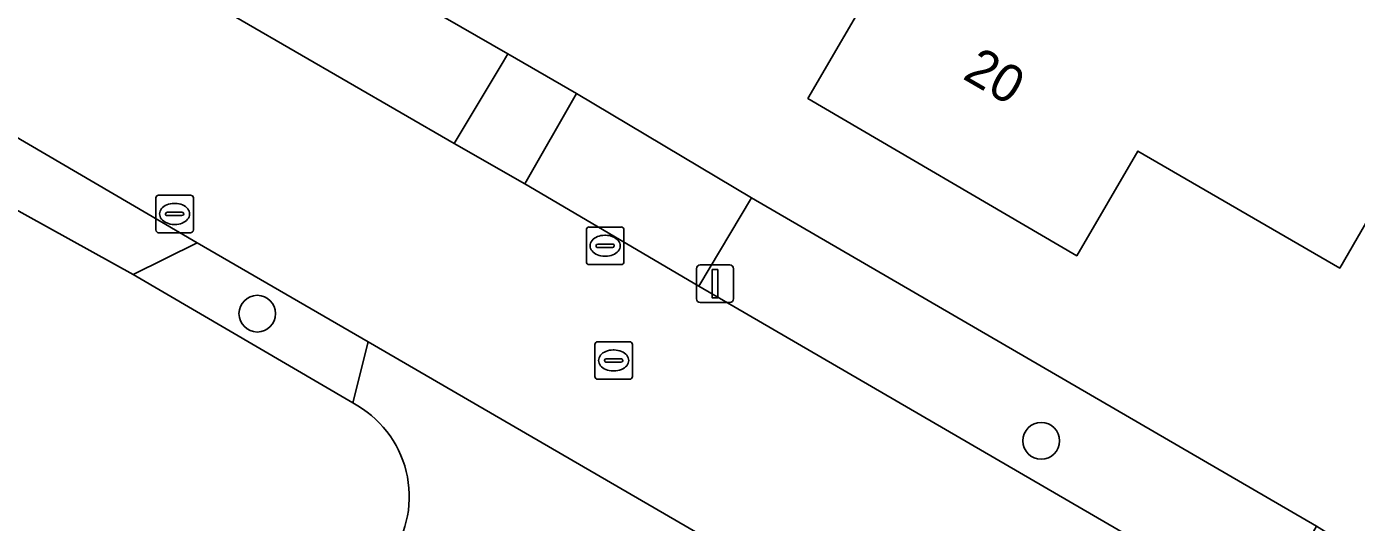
# Model space of a CAD drawing. Extents: x 157320 to 158835, y 386650 to 388491.
# Drawn here: x 158304.39 to 158339.84, y 387190.91 to 387204.11 of the extents above; entities that cross this region are included whole.
import ezdxf

# ---------------------------------------------------------------- set-up
doc = ezdxf.new("R2010")
doc.units = 0
for name, color, linetype in [('IMGEO_Berm_groen', 7, 'Continuous'), ('IMGEO_Boom', 7, 'Continuous'), ('IMGEO_Erf', 7, 'Continuous'), ('IMGEO_Kolk', 7, 'Continuous'), ('IMGEO_Lichtmast', 7, 'Continuous'), ('IMGEO_Pand', 7, 'Continuous'), ('IMGEO_Pand_nummerreeks', 7, 'Continuous'), ('IMGEO_Rijbaan_lokaal_gesloten', 7, 'Continuous'), ('IMGEO_Rijbaan_lokaal_open', 7, 'Continuous'), ('IMGEO_Rioolput', 7, 'Continuous'), ('IMGEO_Voetpad_open', 7, 'Continuous')]:
    doc.layers.add(name, color=color, linetype=linetype)

msp = doc.modelspace()

# ---------------------------------------------------------------- linework, layer by layer
at = {"layer": 'IMGEO_Berm_groen'}
for points in [[(158319.049, 387202.329), (158317.221, 387203.388), (158317.096, 387203.179), (158315.791, 387200.999), (158317.674, 387199.931)], [(158323.719, 387199.557), (158322.315, 387197.205), (158337.433, 387188.422), (158338.774, 387190.807)], [(158308.937, 387198.352), (158307.235, 387197.515), (158313.086, 387194.091), (158313.493, 387195.716)]]:
    msp.add_lwpolyline(points, close=True, dxfattribs=at)
at = {"layer": 'IMGEO_Boom'}
for centre in [(158310.541, 387196.469), (158331.438, 387193.082)]:
    msp.add_circle(centre, 0.489, dxfattribs=at)
at = {"layer": 'IMGEO_Erf'}
msp.add_lwpolyline([(158345.387, 387208.021), (158341.905, 387202.01), (158339.398, 387197.683), (158334.017, 387200.8), (158332.385, 387198.01), (158325.218, 387202.201), (158327.077, 387205.389), (158328.137, 387207.207), (158324.684, 387209.22), (158327.203, 387213.54), (158328.559, 387215.867), (158332.284, 387213.718), (158330.662, 387210.952), (158337.297, 387207.061), (158339.773, 387211.283)], close=True, dxfattribs=at)
for points in [[(158310.414, 387207.304), (158317.221, 387203.388), (158319.049, 387202.329), (158323.719, 387199.557), (158338.774, 387190.807), (158343.795, 387187.676)], [(158313.086, 387194.091), (158307.235, 387197.515), (158302.101, 387200.346)]]:
    msp.add_lwpolyline(points, dxfattribs=at)
msp.add_arc((158311.777, 387191.599), 2.814, 325.1929, 62.2867, dxfattribs=at)
at = {"layer": 'IMGEO_Kolk'}
for p, q in [((158307.835, 387198.699), (158307.835, 387199.551)), ((158307.91, 387199.625), (158308.762, 387199.625)), ((158308.323, 387199.405), (158308.348, 387199.405)), ((158308.836, 387199.551), (158308.836, 387198.699)), ((158308.094, 387199.119), (158308.094, 387199.131)), ((158308.532, 387199.082), (158308.134, 387199.082)), ((158308.137, 387199.168), (158308.535, 387199.168)), ((158308.578, 387199.131), (158308.578, 387199.119)), ((158308.346, 387198.845), (158308.321, 387198.845)), ((158319.313, 387197.851), (158319.313, 387198.703)), ((158319.388, 387198.777), (158320.24, 387198.777)), ((158320.314, 387198.703), (158320.314, 387197.851)), ((158308.762, 387198.625), (158307.91, 387198.625)), ((158319.801, 387198.557), (158319.826, 387198.557)), ((158319.572, 387198.271), (158319.572, 387198.283)), ((158320.01, 387198.234), (158319.612, 387198.234)), ((158319.615, 387198.32), (158320.013, 387198.32)), ((158319.824, 387197.997), (158319.799, 387197.997)), ((158320.056, 387198.283), (158320.056, 387198.271)), ((158320.24, 387197.777), (158319.388, 387197.777))]:
    msp.add_line(p, q, dxfattribs=at)
for points in [[(158307.835, 387198.699), (158307.835, 387199.551)], [(158307.91, 387199.625), (158308.762, 387199.625)], [(158308.836, 387199.551), (158308.836, 387198.699)], [(158319.313, 387197.851), (158319.313, 387198.703)], [(158319.388, 387198.777), (158320.24, 387198.777)], [(158320.314, 387198.703), (158320.314, 387197.851)], [(158308.762, 387198.625), (158307.91, 387198.625)], [(158320.24, 387197.777), (158319.388, 387197.777)]]:
    msp.add_lwpolyline(points, dxfattribs=at)
for centre, radius, start, end in [((158307.912, 387199.549), 0.0765, 91.552, 178.448), ((158307.912, 387199.549), 0.0765, 91.552, 178.448), ((158308.76, 387199.549), 0.0765, 1.552, 88.448), ((158308.76, 387199.549), 0.0765, 1.552, 88.448), ((158308.134, 387199.128), 0.0403, 85.8775, 175.7526), ((158308.131, 387199.118), 0.0366, 178.938, 274.7102), ((158308.535, 387199.125), 0.043, 264.8664, 352.4533), ((158308.539, 387199.13), 0.0386, 1.7309, 96.639), ((158307.912, 387198.701), 0.0765, 181.552, 268.448), ((158307.912, 387198.701), 0.0765, 181.552, 268.448), ((158308.76, 387198.701), 0.0765, 271.552, 358.448), ((158308.76, 387198.701), 0.0765, 271.552, 358.448), ((158319.39, 387198.701), 0.0765, 91.552, 178.448), ((158319.39, 387198.701), 0.0765, 91.552, 178.448), ((158320.238, 387198.701), 0.0765, 1.552, 88.448), ((158320.238, 387198.701), 0.0765, 1.552, 88.448), ((158319.612, 387198.28), 0.0403, 85.8775, 175.7526), ((158319.609, 387198.27), 0.0366, 178.938, 274.7102), ((158320.013, 387198.277), 0.043, 264.8664, 352.4533), ((158320.017, 387198.282), 0.0386, 1.7309, 96.639), ((158319.39, 387197.853), 0.0765, 181.552, 268.448), ((158319.39, 387197.853), 0.0765, 181.552, 268.448), ((158320.238, 387197.853), 0.0765, 271.552, 358.448), ((158320.238, 387197.853), 0.0765, 271.552, 358.448)]:
    msp.add_arc(centre, radius, start, end, dxfattribs=at)
for centre, major_axis, ratio, start_param, end_param in [((158308.322, 387199.125), (-0.387, 0.002), 0.722429, 4.712389, 7.853982), ((158308.347, 387199.125), (-0.39, 0.002), 0.717154, 1.570796, 4.712389), ((158319.8, 387198.277), (-0.387, 0.002), 0.722429, 4.712389, 7.853982), ((158319.825, 387198.277), (-0.39, 0.002), 0.717154, 1.570796, 4.712389)]:
    msp.add_ellipse(centre, major_axis=major_axis, ratio=ratio, start_param=start_param, end_param=end_param, dxfattribs=at)
at = {"layer": 'IMGEO_Lichtmast'}
for p, q in [((158322.246, 387196.866), (158322.246, 387197.666)), ((158322.246, 387197.666), (158322.246, 387196.866)), ((158322.346, 387197.766), (158323.136, 387197.766)), ((158323.136, 387197.766), (158322.346, 387197.766)), ((158323.236, 387197.666), (158323.236, 387196.866)), ((158323.236, 387196.866), (158323.236, 387197.666)), ((158323.136, 387196.766), (158322.346, 387196.766)), ((158322.346, 387196.766), (158323.136, 387196.766))]:
    msp.add_line(p, q, dxfattribs=at)
msp.add_lwpolyline([(158322.666, 387197.641), (158322.816, 387197.641), (158322.816, 387196.891), (158322.666, 387196.891), (158322.666, 387197.641)], dxfattribs=at)
for centre, start, end in [((158322.346, 387197.666), 90, 180), ((158322.346, 387197.666), 90, 180), ((158323.136, 387197.666), 0, 90), ((158323.136, 387197.666), 360, 90), ((158322.346, 387196.866), 180, 270), ((158322.346, 387196.866), 180, 270), ((158323.136, 387196.866), 270, 0), ((158323.136, 387196.866), 270, 0)]:
    msp.add_arc(centre, 0.1, start, end, dxfattribs=at)
at = {"layer": 'IMGEO_Pand'}
msp.add_lwpolyline([(158341.905, 387202.01), (158345.387, 387208.021), (158339.773, 387211.283), (158337.297, 387207.061), (158330.662, 387210.952), (158332.284, 387213.718), (158328.559, 387215.867), (158327.203, 387213.54), (158324.684, 387209.22), (158328.137, 387207.207), (158327.077, 387205.389), (158325.218, 387202.201), (158332.385, 387198.01), (158334.017, 387200.8), (158339.398, 387197.683)], close=True, dxfattribs=at)
at = {"layer": 'IMGEO_Rijbaan_lokaal_gesloten'}
for points in [[(158322.315, 387197.205), (158317.674, 387199.931), (158315.791, 387200.999), (158308.725, 387205.097), (158308.124, 387205.443)], [(158303.972, 387201.262), (158308.937, 387198.352), (158313.493, 387195.716), (158326.862, 387187.971), (158335.95, 387182.69), (158339.479, 387180.639), (158387.508, 387152.728), (158389.595, 387151.506), (158404.702, 387142.768), (158409.43, 387140.01), (158416.009, 387136.171), (158416.139, 387136.083), (158416.267, 387135.993)], [(158447.864, 387087.844), (158446.823, 387089.94), (158438.351, 387106.901), (158434.698, 387114.214), (158424.279, 387135.071), (158419.156, 387140.381), (158412.255, 387144.966), (158404.697, 387149.361), (158403.676, 387149.943), (158369.214, 387169.995), (158355.916, 387177.697), (158342.509, 387185.483), (158337.433, 387188.422), (158322.315, 387197.205)]]:
    msp.add_lwpolyline(points, dxfattribs=at)
at = {"layer": 'IMGEO_Rijbaan_lokaal_open'}
msp.add_lwpolyline([(158326.862, 387187.971), (158313.493, 387195.716), (158313.086, 387194.091)], dxfattribs=at)
msp.add_arc((158311.777, 387191.599), 2.814, 325.1929, 62.2867, dxfattribs=at)
at = {"layer": 'IMGEO_Rioolput'}
for p, q in [((158319.539, 387194.796), (158319.539, 387195.648)), ((158319.614, 387195.722), (158320.466, 387195.722)), ((158320.027, 387195.502), (158320.052, 387195.502)), ((158320.54, 387195.648), (158320.54, 387194.796)), ((158319.798, 387195.216), (158319.798, 387195.228)), ((158320.236, 387195.179), (158319.838, 387195.179)), ((158319.841, 387195.265), (158320.239, 387195.265)), ((158320.282, 387195.228), (158320.282, 387195.216)), ((158320.05, 387194.942), (158320.025, 387194.942)), ((158320.466, 387194.722), (158319.614, 387194.722))]:
    msp.add_line(p, q, dxfattribs=at)
for points in [[(158319.539, 387194.796), (158319.539, 387195.648)], [(158319.614, 387195.722), (158320.466, 387195.722)], [(158320.54, 387195.648), (158320.54, 387194.796)], [(158320.466, 387194.722), (158319.614, 387194.722)]]:
    msp.add_lwpolyline(points, dxfattribs=at)
for centre, radius, start, end in [((158319.616, 387195.646), 0.0765, 91.552, 178.448), ((158319.616, 387195.646), 0.0765, 91.552, 178.448), ((158320.464, 387195.646), 0.0765, 1.552, 88.448), ((158320.464, 387195.646), 0.0765, 1.552, 88.448), ((158319.838, 387195.225), 0.0403, 85.8775, 175.7526), ((158319.835, 387195.215), 0.0366, 178.938, 274.7102), ((158320.239, 387195.222), 0.043, 264.8664, 352.4533), ((158320.243, 387195.227), 0.0386, 1.7309, 96.639), ((158319.616, 387194.798), 0.0765, 181.552, 268.448), ((158319.616, 387194.798), 0.0765, 181.552, 268.448), ((158320.464, 387194.798), 0.0765, 271.552, 358.448), ((158320.464, 387194.798), 0.0765, 271.552, 358.448)]:
    msp.add_arc(centre, radius, start, end, dxfattribs=at)
for centre, major_axis, ratio, start_param, end_param in [((158320.026, 387195.222), (-0.387, 0.002), 0.722429, 4.712389, 7.853982), ((158320.051, 387195.222), (-0.39, 0.002), 0.717154, 1.570796, 4.712389)]:
    msp.add_ellipse(centre, major_axis=major_axis, ratio=ratio, start_param=start_param, end_param=end_param, dxfattribs=at)
at = {"layer": 'IMGEO_Voetpad_open'}
for points in [[(158309.791, 387207.692), (158309.107, 387206.769), (158308.124, 387205.443), (158308.725, 387205.097), (158315.791, 387200.999), (158317.096, 387203.179), (158317.221, 387203.388), (158310.414, 387207.304)], [(158319.049, 387202.329), (158317.674, 387199.931), (158322.315, 387197.205), (158323.719, 387199.557)], [(158307.235, 387197.515), (158308.937, 387198.352), (158303.972, 387201.262), (158302.101, 387200.346)]]:
    msp.add_lwpolyline(points, close=True, dxfattribs=at)

# ---------------------------------------------------------------- texts
at = {"layer": 'IMGEO_Pand_nummerreeks'}
msp.add_text('20', height=1, rotation=329.9012, dxfattribs=at).set_placement((158329.311, 387202.744))

doc.saveas('drawing.dxf')
